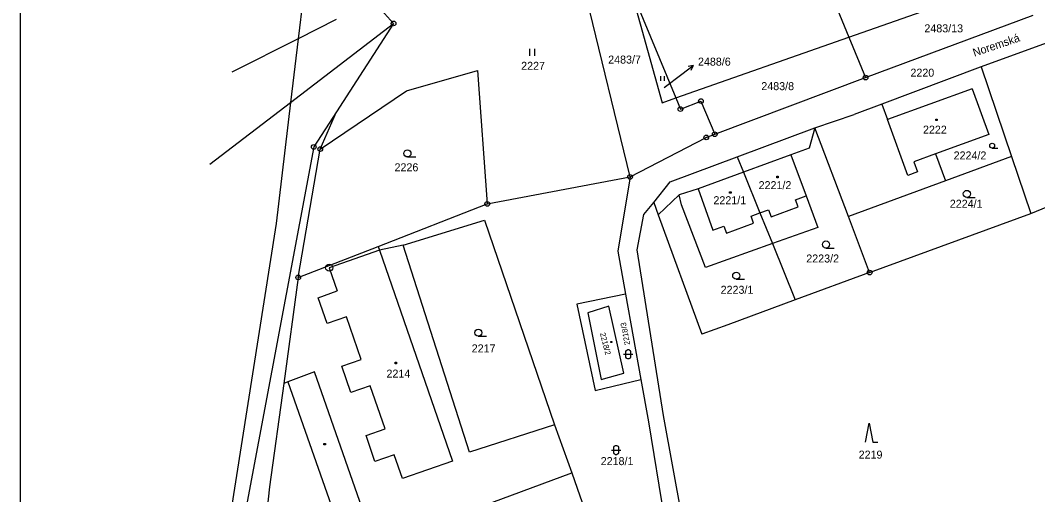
# Model space of a CAD drawing. Extents: x -468021 to -466942, y -1130484 to -1128584.
# Drawn here: x -468020.6 to -467804.6, y -1130174.2 to -1130073.3 of the extents above; entities that cross this region are included whole.
import ezdxf

# ---------------------------------------------------------------- set-up
doc = ezdxf.new("R2010")
doc.units = 0
doc.layers.add('Default', color=7, linetype='Continuous')
doc.layers.add('DKM', color=7, linetype='Continuous')

msp = doc.modelspace()

# ---------------------------------------------------------------- linework, layer by layer
at = {"layer": 'Default'}
msp.add_lwpolyline([(-468020.6, -1128583.91), (-466941.68, -1128583.91), (-466941.68, -1130484.41), (-468020.6, -1130484.41)], close=True, dxfattribs=at)
at = {"layer": 'DKM'}
for p, q in [((-467863.75, -1130030.71), (-467844.67, -1130076.9)), ((-467956.51, -1130035.15), (-467961.58, -1130077.25)), ((-467891.12, -1130106.61), (-467905.61, -1130046.87)), ((-467741.81, -1130055.85), (-467816.55, -1130083.23)), ((-467844.67, -1130076.9), (-467808.7, -1130064.25)), ((-467891.28, -1130065.87), (-467884.33, -1130090.85)), ((-467891.28, -1130065.87), (-467881.41, -1130089.82)), ((-467943.93, -1130071.16), (-467941.34, -1130074)), ((-467953.51, -1130073.15), (-467961.58, -1130077.25)), ((-467841.12, -1130085.5), (-467805.52, -1130072.22)), ((-467963.21, -1130090.76), (-467941.34, -1130074)), ((-467941.34, -1130074), (-467953.44, -1130092.75)), ((-467961.58, -1130077.25), (-467975.68, -1130084.35)), ((-467961.58, -1130077.25), (-467963.21, -1130090.76)), ((-467881.41, -1130089.82), (-467844.67, -1130076.9)), ((-467844.67, -1130076.9), (-467841.12, -1130085.5)), ((-467912.39, -1130080.87), (-467912.39, -1130079.37)), ((-467911.39, -1130079.37), (-467911.39, -1130080.87)), ((-467938.62, -1130088.28), (-467923.49, -1130083.98)), ((-467923.49, -1130083.98), (-467921.44, -1130112.35)), ((-467880.1, -1130084.76), (-467877.7, -1130082.96)), ((-467877.7, -1130082.96), (-467878.8, -1130083.16)), ((-467877.7, -1130082.96), (-467878.2, -1130083.96)), ((-467816.78, -1130083.31), (-467837.63, -1130091.15)), ((-467816.55, -1130083.23), (-467816.78, -1130083.31)), ((-467816.55, -1130083.23), (-467810.1, -1130102.28)), ((-467884.56, -1130086.22), (-467884.56, -1130085.17)), ((-467883.87, -1130087.59), (-467880.1, -1130084.76)), ((-467883.86, -1130085.17), (-467883.86, -1130086.22)), ((-467873.14, -1130097.54), (-467841.12, -1130085.5)), ((-467956.91, -1130100.69), (-467938.62, -1130088.28)), ((-467818.48, -1130087.9), (-467836.45, -1130094.4)), ((-467818.48, -1130087.9), (-467814.95, -1130097.58)), ((-467980.39, -1130103.94), (-467963.21, -1130090.76)), ((-467963.21, -1130090.76), (-467966.31, -1130116.55)), ((-467884.33, -1130090.85), (-467881.41, -1130089.82)), ((-467881.41, -1130089.82), (-467880.43, -1130092.21)), ((-467880.43, -1130092.21), (-467876.07, -1130090.49)), ((-467876.07, -1130090.49), (-467873.14, -1130097.54)), ((-467953.44, -1130092.75), (-467958.28, -1130100.24)), ((-467956.91, -1130100.69), (-467953.44, -1130092.75)), ((-467837.63, -1130091.15), (-467843.54, -1130093.33)), ((-467837.63, -1130091.15), (-467836.45, -1130094.4)), ((-467851.85, -1130096.15), (-467843.54, -1130093.33)), ((-467832.11, -1130106.29), (-467836.45, -1130094.4)), ((-467826.19, -1130094.31), (-467825.89, -1130094.31)), ((-467826.19, -1130094.61), (-467826.19, -1130094.31)), ((-467825.89, -1130094.61), (-467826.19, -1130094.61)), ((-467825.89, -1130094.31), (-467825.89, -1130094.61)), ((-467874.93, -1130098.21), (-467873.14, -1130097.54)), ((-467868.36, -1130102.35), (-467851.85, -1130096.15)), ((-467851.85, -1130096.15), (-467853.09, -1130100.5)), ((-467844.74, -1130115.02), (-467851.85, -1130096.15)), ((-467891.12, -1130106.61), (-467874.93, -1130098.21)), ((-467814.95, -1130097.58), (-467826.23, -1130101.73)), ((-467806, -1130114.37), (-467765.23, -1130097.6)), ((-467958.28, -1130100.24), (-467973.42, -1130180.94)), ((-467961.59, -1130127.99), (-467956.91, -1130100.69)), ((-467853.09, -1130100.5), (-467856.98, -1130101.93)), ((-467826.23, -1130101.73), (-467830.85, -1130103.43)), ((-467826.23, -1130101.73), (-467824.13, -1130107.44)), ((-467814.23, -1130100.48), (-467813.01, -1130100.48)), ((-467938.4, -1130102.38), (-467936.65, -1130102.38)), ((-467882.58, -1130107.69), (-467868.36, -1130102.35)), ((-467868.36, -1130102.35), (-467867.03, -1130105.63)), ((-467856.98, -1130101.93), (-467867.03, -1130105.63)), ((-467856.98, -1130101.93), (-467853.74, -1130110.64)), ((-467830.85, -1130103.43), (-467830.08, -1130105.55)), ((-467810.1, -1130102.28), (-467824.13, -1130107.44)), ((-467810.1, -1130102.28), (-467806, -1130114.37)), ((-467867.03, -1130105.63), (-467876.67, -1130109.17)), ((-467867.03, -1130105.63), (-467863.54, -1130114.26)), ((-467830.08, -1130105.55), (-467832.11, -1130106.29)), ((-467921.44, -1130112.35), (-467891.12, -1130106.61)), ((-467891.12, -1130106.61), (-467893.71, -1130122.37)), ((-467886.09, -1130112.03), (-467882.58, -1130107.69)), ((-467859.94, -1130106.48), (-467859.64, -1130106.48)), ((-467859.94, -1130106.78), (-467859.94, -1130106.48)), ((-467859.64, -1130106.78), (-467859.94, -1130106.78)), ((-467859.64, -1130106.48), (-467859.64, -1130106.78)), ((-467824.13, -1130107.44), (-467844.74, -1130115.02)), ((-467880.72, -1130110.39), (-467885.14, -1130114.65)), ((-467876.67, -1130109.17), (-467880.72, -1130110.39)), ((-467880.17, -1130112.56), (-467880.72, -1130110.39)), ((-467876.67, -1130109.17), (-467873.52, -1130117.95)), ((-467869.98, -1130109.8), (-467869.68, -1130109.8)), ((-467869.98, -1130110.1), (-467869.98, -1130109.8)), ((-467869.68, -1130110.1), (-467869.98, -1130110.1)), ((-467869.68, -1130109.8), (-467869.68, -1130110.1)), ((-467944.61, -1130121.38), (-467921.44, -1130112.35)), ((-467888.19, -1130114.62), (-467886.09, -1130112.03)), ((-467886.09, -1130112.03), (-467885.14, -1130114.65)), ((-467875.07, -1130125.86), (-467880.17, -1130112.56)), ((-467855.99, -1130111.47), (-467853.74, -1130110.64)), ((-467855.42, -1130112.98), (-467855.99, -1130111.47)), ((-467853.74, -1130110.64), (-467851.25, -1130117.34)), ((-467819.6, -1130110.97), (-467817.85, -1130110.97)), ((-467889.63, -1130122.11), (-467888.19, -1130114.62)), ((-467885.14, -1130114.65), (-467875.87, -1130140.08)), ((-467865.43, -1130114.96), (-467863.54, -1130114.26)), ((-467863.54, -1130114.26), (-467861.71, -1130113.59)), ((-467863.54, -1130114.26), (-467860.9, -1130120.79)), ((-467861.71, -1130113.59), (-467861.16, -1130115.09)), ((-467861.16, -1130115.09), (-467855.42, -1130112.98)), ((-467840.24, -1130126.96), (-467806, -1130114.37)), ((-467966.31, -1130116.55), (-467982.73, -1130221.58)), ((-467939.31, -1130121.11), (-467922.05, -1130115.81)), ((-467922.05, -1130115.81), (-467907.15, -1130159.33)), ((-467870.63, -1130118.57), (-467864.88, -1130116.46)), ((-467864.88, -1130116.46), (-467865.43, -1130114.96)), ((-467840.24, -1130126.96), (-467844.74, -1130115.02)), ((-467873.52, -1130117.95), (-467871.18, -1130117.07)), ((-467871.18, -1130117.07), (-467870.63, -1130118.57)), ((-467851.25, -1130117.34), (-467860.9, -1130120.79)), ((-467939.31, -1130121.11), (-467944.34, -1130122.17)), ((-467925.24, -1130165.12), (-467939.31, -1130121.11)), ((-467860.9, -1130120.79), (-467875.07, -1130125.86)), ((-467860.9, -1130120.79), (-467856.05, -1130132.78)), ((-467961.59, -1130127.99), (-467944.61, -1130121.38)), ((-467944.34, -1130122.17), (-467955.02, -1130125.92)), ((-467944.61, -1130121.38), (-467944.34, -1130122.17)), ((-467944.34, -1130122.17), (-467928.82, -1130167.06)), ((-467893.71, -1130122.37), (-467892.07, -1130131.54)), ((-467884.02, -1130157.33), (-467889.63, -1130122.11)), ((-467849.52, -1130121.73), (-467847.77, -1130121.73)), ((-467955.02, -1130125.92), (-467953.31, -1130130.84)), ((-467840.24, -1130126.96), (-467856.05, -1130132.78)), ((-467961.59, -1130127.99), (-467964.68, -1130150.53)), ((-467868.58, -1130128.37), (-467866.83, -1130128.37)), ((-467957.35, -1130132.33), (-467953.31, -1130130.84)), ((-467892.07, -1130131.54), (-467902.45, -1130133.7)), ((-467892.07, -1130131.54), (-467888.82, -1130149.66)), ((-467955.47, -1130137.77), (-467957.35, -1130132.33)), ((-467902.45, -1130133.7), (-467898.55, -1130152.01)), ((-467895.6, -1130134.09), (-467900.06, -1130135.48)), ((-467892.43, -1130148.34), (-467895.6, -1130134.09)), ((-467856.05, -1130132.78), (-467870.38, -1130138.06)), ((-467951.37, -1130136.35), (-467955.47, -1130137.77)), ((-467948.22, -1130145.46), (-467951.37, -1130136.35)), ((-467900.06, -1130135.48), (-467897.24, -1130149.68)), ((-467870.38, -1130138.06), (-467875.87, -1130140.08)), ((-467923.35, -1130140.48), (-467921.6, -1130140.48)), ((-467895.22, -1130141.64), (-467895.01, -1130141.64)), ((-467895.22, -1130141.85), (-467895.22, -1130141.64)), ((-467895.01, -1130141.85), (-467895.22, -1130141.85)), ((-467895.01, -1130141.64), (-467895.01, -1130141.85)), ((-467892.51, -1130144.32), (-467890.51, -1130144.32)), ((-467892.01, -1130143.72), (-467891.91, -1130143.52)), ((-467892.01, -1130144.92), (-467892.01, -1130143.72)), ((-467891.91, -1130145.12), (-467892.01, -1130144.92)), ((-467891.91, -1130143.52), (-467891.81, -1130143.42)), ((-467891.81, -1130143.42), (-467891.61, -1130143.32)), ((-467891.61, -1130143.32), (-467891.41, -1130143.32)), ((-467891.41, -1130143.32), (-467891.21, -1130143.42)), ((-467891.21, -1130143.42), (-467891.11, -1130143.52)), ((-467891.11, -1130143.52), (-467891.01, -1130143.72)), ((-467891.01, -1130144.92), (-467891.11, -1130145.12)), ((-467891.01, -1130143.72), (-467891.01, -1130144.92)), ((-467952.33, -1130146.88), (-467948.22, -1130145.46)), ((-467950.4, -1130152.45), (-467952.33, -1130146.88)), ((-467941, -1130146.02), (-467940.7, -1130146.02)), ((-467941, -1130146.32), (-467941, -1130146.02)), ((-467940.7, -1130146.32), (-467941, -1130146.32)), ((-467940.7, -1130146.02), (-467940.7, -1130146.32)), ((-467891.81, -1130145.22), (-467891.91, -1130145.12)), ((-467891.61, -1130145.32), (-467891.81, -1130145.22)), ((-467891.41, -1130145.32), (-467891.61, -1130145.32)), ((-467891.21, -1130145.22), (-467891.41, -1130145.32)), ((-467891.11, -1130145.12), (-467891.21, -1130145.22)), ((-467958.16, -1130148.08), (-467963.8, -1130150.2)), ((-467948.01, -1130177.04), (-467958.16, -1130148.08)), ((-467897.24, -1130149.68), (-467892.43, -1130148.34)), ((-467964.68, -1130150.53), (-467967.7, -1130172.53)), ((-467963.8, -1130150.2), (-467964.68, -1130150.53)), ((-467963.8, -1130150.2), (-467953.69, -1130179.03)), ((-467946.28, -1130151.02), (-467950.4, -1130152.45)), ((-467943.11, -1130160.18), (-467946.28, -1130151.02)), ((-467898.55, -1130152.01), (-467888.82, -1130149.66)), ((-467888.82, -1130149.66), (-467887.2, -1130158.68)), ((-467876.55, -1130198.61), (-467884.02, -1130157.33)), ((-467947.19, -1130161.6), (-467943.11, -1130160.18)), ((-467907.15, -1130159.33), (-467925.24, -1130165.12)), ((-467907.15, -1130159.33), (-467903.51, -1130169.53)), ((-467887.2, -1130158.68), (-467880.55, -1130199.56)), ((-467841.14, -1130162.98), (-467840.34, -1130158.98)), ((-467840.34, -1130158.98), (-467839.54, -1130162.98)), ((-467945.29, -1130167.09), (-467947.19, -1130161.6)), ((-467956.12, -1130163.27), (-467955.82, -1130163.27)), ((-467956.12, -1130163.57), (-467956.12, -1130163.27)), ((-467955.82, -1130163.57), (-467956.12, -1130163.57)), ((-467955.82, -1130163.27), (-467955.82, -1130163.57)), ((-467894.58, -1130164.09), (-467894.48, -1130163.89)), ((-467894.58, -1130165.29), (-467894.58, -1130164.09)), ((-467894.48, -1130163.89), (-467894.38, -1130163.79)), ((-467894.38, -1130163.79), (-467894.18, -1130163.69)), ((-467894.18, -1130163.69), (-467893.98, -1130163.69)), ((-467893.98, -1130163.69), (-467893.78, -1130163.79)), ((-467893.78, -1130163.79), (-467893.68, -1130163.89)), ((-467893.68, -1130163.89), (-467893.58, -1130164.09)), ((-467893.58, -1130164.09), (-467893.58, -1130165.29)), ((-467839.54, -1130162.98), (-467838.54, -1130162.98)), ((-467941.23, -1130165.69), (-467945.29, -1130167.09)), ((-467939.47, -1130170.71), (-467941.23, -1130165.69)), ((-467895.08, -1130164.69), (-467893.08, -1130164.69)), ((-467894.48, -1130165.49), (-467894.58, -1130165.29)), ((-467894.38, -1130165.59), (-467894.48, -1130165.49)), ((-467894.18, -1130165.69), (-467894.38, -1130165.59)), ((-467893.98, -1130165.69), (-467894.18, -1130165.69)), ((-467893.78, -1130165.59), (-467893.98, -1130165.69)), ((-467893.68, -1130165.49), (-467893.78, -1130165.59)), ((-467893.58, -1130165.29), (-467893.68, -1130165.49)), ((-467928.82, -1130167.06), (-467939.47, -1130170.71)), ((-467920.49, -1130175.81), (-467903.51, -1130169.53)), ((-467903.51, -1130169.53), (-467886.66, -1130217.28)), ((-467967.7, -1130172.53), (-467970.04, -1130195.47))]:
    msp.add_line(p, q, dxfattribs=at)
for centre, radius in [((-467941.34, -1130074), 0.5), ((-467941.34, -1130074), 0.01), ((-467841.12, -1130085.5), 0.5), ((-467841.12, -1130085.5), 0.01), ((-467876.07, -1130090.49), 0.5), ((-467876.07, -1130090.49), 0.01), ((-467880.43, -1130092.21), 0.5), ((-467880.43, -1130092.21), 0.01), ((-467873.14, -1130097.54), 0.5), ((-467873.14, -1130097.54), 0.01), ((-467874.93, -1130098.21), 0.5), ((-467874.93, -1130098.21), 0.01), ((-467814.23, -1130099.96), 0.525), ((-467958.28, -1130100.24), 0.5), ((-467958.28, -1130100.24), 0.01), ((-467956.91, -1130100.69), 0.5), ((-467956.91, -1130100.69), 0.01), ((-467938.4, -1130101.63), 0.75), ((-467891.12, -1130106.61), 0.5), ((-467891.12, -1130106.61), 0.01), ((-467819.6, -1130110.22), 0.75), ((-467921.44, -1130112.35), 0.5), ((-467921.44, -1130112.35), 0.01), ((-467849.52, -1130120.98), 0.75), ((-467955.02, -1130125.92), 0.75), ((-467961.59, -1130127.99), 0.5), ((-467955.02, -1130125.92), 0.01), ((-467868.58, -1130127.62), 0.75), ((-467840.24, -1130126.96), 0.5), ((-467840.24, -1130126.96), 0.01), ((-467961.59, -1130127.99), 0.01), ((-467923.35, -1130139.73), 0.75)]:
    msp.add_circle(centre, radius, dxfattribs=at)

# ---------------------------------------------------------------- texts
for s, height, p in [('2483/13', 1.7, (-467828.62, -1130075.88)), ('2227', 1.7, (-467914.25, -1130083.85)), ('2483/7', 1.7, (-467895.77, -1130082.52)), ('2488/6', 1.7, (-467876.7, -1130082.96)), ('2220', 1.7, (-467831.58, -1130085.31)), ('2483/8', 1.7, (-467863.25, -1130088.17)), ('2488/6', 0.1, (-467883.87, -1130087.59)), ('2222', 1.7, (-467828.92, -1130097.42)), ('2224/2', 1.7, (-467822.41, -1130102.9)), ('2226', 1.7, (-467941.14, -1130105.42)), ('2221/2', 1.7, (-467863.82, -1130109.22)), ('2221/1', 1.7, (-467873.42, -1130112.42)), ('2224/1', 1.7, (-467823.22, -1130113.17)), ('2223/2', 1.7, (-467853.7, -1130124.81)), ('2223/1', 1.7, (-467871.89, -1130131.46)), ('2217', 1.7, (-467924.75, -1130143.92)), ('2214', 1.7, (-467942.85, -1130149.28)), ('2218/1', 1.7, (-467897.36, -1130167.89)), ('2219', 1.7, (-467842.58, -1130166.51))]:
    msp.add_text(s, height=height, dxfattribs=at).set_placement(p)
for s, height, rotation, p in [('Noremská', 1.7, 18.6363, (-467818, -1130081.06)), ('2218/3', 1.19, 100.7502, (-467891.1, -1130142.25)), ('2218/2', 1.19, 284.3493, (-467897.53, -1130139.86))]:
    msp.add_text(s, height=height, rotation=rotation, dxfattribs=at).set_placement(p)

doc.saveas('drawing.dxf')
